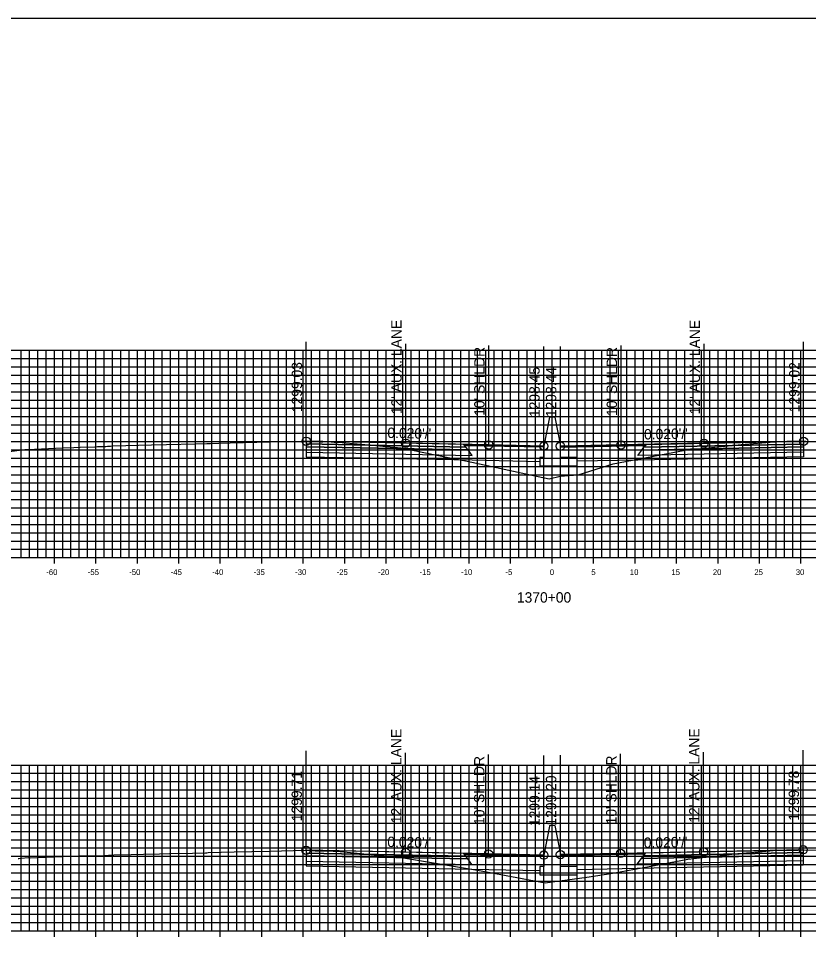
# Model space of a CAD drawing. Extents: x 674939 to 678919, y 750652 to 765176.
# Drawn here: x 678674.2 to 678769.4, y 754481.5 to 754592.6 of the extents above; entities that cross this region are included whole.
import ezdxf

# ---------------------------------------------------------------- set-up
doc = ezdxf.new("R2010")
doc.units = 0
for name, color, linetype in [('Level 10', 7, 'Continuous'), ('Level 17', 7, 'Continuous'), ('Level 18', 7, 'Continuous'), ('Level 19', 7, 'Continuous'), ('Level 20', 7, 'Continuous'), ('Level 22', 7, 'Continuous'), ('Level 23', 7, 'Continuous'), ('Level 4', 7, 'Continuous'), ('Level 8', 7, 'Continuous'), ('Level 9', 7, 'Continuous')]:
    doc.layers.add(name, color=color, linetype=linetype)

msp = doc.modelspace()

# ---------------------------------------------------------------- linework, layer by layer
at = {"layer": 'Level 10'}
for points in [[(678672.84, 754540.31), (678674.3, 754540.51), (678674.32, 754540.51), (678674.97, 754540.57), (678675.3, 754540.6), (678679.51, 754540.79), (678680.88, 754540.84), (678681.64, 754540.87), (678683.39, 754540.92), (678683.72, 754540.93), (678684.73, 754540.96), (678684.92, 754540.97), (678685.28, 754540.99), (678685.5, 754541.01), (678685.59, 754541.01), (678690.23, 754541.15), (678692.04, 754541.2), (678695.53, 754541.27), (678696.9, 754541.3), (678697.19, 754541.31), (678697.35, 754541.32), (678698.37, 754541.36), (678699.74, 754541.39), (678702.93, 754541.46), (678704.52, 754541.5), (678708.59, 754541.57), (678708.67, 754541.57), (678708.89, 754541.58), (678708.92, 754541.58), (678709.13, 754541.58), (678709.46, 754541.57), (678710.62, 754541.51), (678710.9, 754541.51), (678711.04, 754541.53), (678711.91, 754541.49), (678712.24, 754541.48), (678712.66, 754541.47), (678712.74, 754541.47), (678715.5, 754541.22), (678720.32, 754540.79), (678726.01, 754539.63), (678728.28, 754539.17), (678736.86, 754537.32), (678738.16, 754537.06), (678739.49, 754537.36), (678741.67, 754537.55), (678745.88, 754538.87), (678753.92, 754540.4), (678754.55, 754540.52), (678760.57, 754541.11), (678761.31, 754541.18), (678761.81, 754541.22), (678764.8, 754541.47), (678765.57, 754541.49), (678767.42, 754541.53), (678767.93, 754541.53), (678768.57, 754541.56), (678768.76, 754541.57), (678768.85, 754541.57), (678769.02, 754541.58), (678769.11, 754541.59), (678771.75, 754541.55)], [(678674.18, 754491.28), (678674.25, 754491.27), (678674.48, 754491.31), (678675.43, 754491.39), (678675.67, 754491.38), (678677.56, 754491.45), (678681.56, 754491.59), (678683.29, 754491.61), (678684.63, 754491.64), (678685.06, 754491.67), (678685.27, 754491.68), (678685.44, 754491.69), (678685.71, 754491.71), (678687.77, 754491.76), (678689.26, 754491.81), (678691.21, 754491.86), (678692.42, 754491.87), (678695.17, 754491.93), (678696.75, 754491.96), (678696.91, 754491.97), (678697.06, 754491.99), (678698.64, 754492.04), (678700.21, 754492.07), (678704.47, 754492.16), (678707.34, 754492.23), (678708.87, 754492.27), (678708.9, 754492.27), (678708.95, 754492.27), (678709.56, 754492.23), (678709.95, 754492.22), (678710.26, 754492.21), (678712.12, 754492.16), (678712.98, 754492.13), (678713.02, 754492.14), (678720.3, 754491.42), (678720.34, 754491.42), (678720.39, 754491.41), (678729.52, 754489.86), (678732.99, 754489.23), (678737.7, 754488.35), (678742.7, 754489.04), (678745.61, 754489.46), (678749.6, 754490.18), (678754.89, 754491.18), (678760.9, 754491.88), (678761.04, 754491.89), (678764.76, 754492.22), (678764.89, 754492.23), (678765.11, 754492.23), (678765.17, 754492.23), (678766.72, 754492.29), (678766.77, 754492.29), (678768.12, 754492.29), (678768.14, 754492.29), (678768.79, 754492.33), (678768.92, 754492.34), (678768.93, 754492.34), (678779.76, 754492.18)]]:
    msp.add_lwpolyline(points, dxfattribs=at)
at = {"layer": 'Level 17'}
for points in [[(678738.2, 754544.5), (678737.53, 754541)], [(678738.86, 754544.49), (678738.86, 754544.5), (678738.2, 754544.5), (678738.2, 754544.5)], [(678738.86, 754544.49), (678739.53, 754540.99)], [(678737.53, 754541), (678737.53, 754539.61), (678737.03, 754539.61), (678737.03, 754538.61), (678741.53, 754538.61), (678741.53, 754539.61), (678739.53, 754539.61), (678739.53, 754540.99)], [(678738.2, 754495.19), (678737.53, 754491.69)], [(678738.86, 754495.25), (678738.86, 754495.25), (678738.2, 754495.25), (678738.2, 754495.19)], [(678738.86, 754495.25), (678739.53, 754491.75)], [(678737.53, 754491.69), (678737.53, 754490.32), (678737.03, 754490.32), (678737.03, 754489.32), (678741.53, 754489.32), (678741.53, 754490.32), (678739.53, 754490.32), (678739.53, 754491.75)]]:
    msp.add_lwpolyline(points, dxfattribs=at)
at = {"layer": 'Level 18'}
for points in [[(678737.53, 754541), (678730.89, 754541.14), (678720.89, 754541.34), (678708.89, 754541.58)], [(678768.85, 754541.57), (678756.85, 754541.33), (678746.85, 754541.13), (678739.53, 754540.99)], [(678737.53, 754491.69), (678730.87, 754491.83), (678720.87, 754492.03), (678708.87, 754492.27)], [(678768.79, 754492.33), (678756.79, 754492.09), (678746.79, 754491.89), (678739.53, 754491.75)]]:
    msp.add_lwpolyline(points, dxfattribs=at)
for points in [[(678708.89, 754541.58), (678708.89, 754541.25), (678728.14, 754540.86), (678727.89, 754541.2)], [(678768.85, 754541.57), (678768.85, 754541.24), (678749.6, 754540.86), (678749.85, 754541.19)], [(678727.89, 754541.2), (678737.53, 754541), (678737.54, 754540.85), (678728.01, 754541.04)], [(678749.74, 754541.03), (678739.53, 754540.83), (678739.53, 754540.99), (678749.85, 754541.19)], [(678708.87, 754492.27), (678708.87, 754491.94), (678728.12, 754491.55), (678727.87, 754491.89)], [(678727.87, 754491.89), (678737.53, 754491.69), (678737.54, 754491.53), (678727.99, 754491.73)], [(678749.67, 754491.8), (678739.53, 754491.59), (678739.53, 754491.75), (678749.79, 754491.95)], [(678768.79, 754492.33), (678768.79, 754492), (678749.54, 754491.62), (678749.79, 754491.95)]]:
    msp.add_lwpolyline(points, close=True, dxfattribs=at)
at = {"layer": 'Level 19'}
for points in [[(678708.89, 754541.25), (678708.89, 754540.92), (678728.39, 754540.53), (678728.14, 754540.86)], [(678708.89, 754540.92), (678708.89, 754540.26), (678728.89, 754539.86), (678728.39, 754540.53)], [(678768.85, 754540.91), (678768.85, 754540.25), (678748.85, 754539.85), (678749.35, 754540.52)], [(678768.85, 754541.24), (678768.85, 754540.91), (678749.35, 754540.52), (678749.6, 754540.86)], [(678708.87, 754491.94), (678708.87, 754491.61), (678728.37, 754491.22), (678728.12, 754491.55)], [(678708.87, 754491.61), (678708.87, 754490.95), (678728.87, 754490.55), (678728.37, 754491.22)], [(678768.79, 754491.67), (678768.79, 754491.01), (678748.79, 754490.61), (678749.29, 754491.28)], [(678768.79, 754492), (678768.79, 754491.67), (678749.29, 754491.28), (678749.54, 754491.62)]]:
    msp.add_lwpolyline(points, close=True, dxfattribs=at)
for points in [[(678708.89, 754540.26), (678708.89, 754539.72), (678728.89, 754539.32), (678737.03, 754539.15)], [(678768.85, 754540.25), (678768.85, 754539.71), (678748.85, 754539.31), (678741.53, 754539.17)], [(678708.87, 754490.95), (678708.87, 754490.41), (678728.87, 754490.01), (678737.03, 754489.84)], [(678768.79, 754491.01), (678768.79, 754490.47), (678748.79, 754490.07), (678741.53, 754489.93)]]:
    msp.add_lwpolyline(points, dxfattribs=at)
at = {"layer": 'Level 20'}
for p, q in [((678638.53, 754552.55), (678838.53, 754552.55)), ((678638.53, 754551.55), (678838.53, 754551.55)), ((678674.53, 754527.55), (678674.53, 754552.55)), ((678675.53, 754527.55), (678675.53, 754552.55)), ((678676.53, 754527.55), (678676.53, 754552.55)), ((678677.53, 754527.55), (678677.53, 754552.55)), ((678678.53, 754527.55), (678678.53, 754552.55)), ((678679.53, 754527.55), (678679.53, 754552.55)), ((678680.53, 754527.55), (678680.53, 754552.55)), ((678681.53, 754527.55), (678681.53, 754552.55)), ((678682.53, 754527.55), (678682.53, 754552.55)), ((678683.53, 754527.55), (678683.53, 754552.55)), ((678684.53, 754527.55), (678684.53, 754552.55)), ((678685.53, 754527.55), (678685.53, 754552.55)), ((678686.53, 754527.55), (678686.53, 754552.55)), ((678687.53, 754527.55), (678687.53, 754552.55)), ((678688.53, 754527.55), (678688.53, 754552.55)), ((678689.53, 754527.55), (678689.53, 754552.55)), ((678690.53, 754527.55), (678690.53, 754552.55)), ((678691.53, 754527.55), (678691.53, 754552.55)), ((678692.53, 754527.55), (678692.53, 754552.55)), ((678693.53, 754527.55), (678693.53, 754552.55)), ((678694.53, 754527.55), (678694.53, 754552.55)), ((678695.53, 754527.55), (678695.53, 754552.55)), ((678696.53, 754527.55), (678696.53, 754552.55)), ((678697.53, 754527.55), (678697.53, 754552.55)), ((678698.53, 754527.55), (678698.53, 754552.55)), ((678699.53, 754527.55), (678699.53, 754552.55)), ((678700.53, 754527.55), (678700.53, 754552.55)), ((678701.53, 754527.55), (678701.53, 754552.55)), ((678702.53, 754527.55), (678702.53, 754552.55)), ((678703.53, 754527.55), (678703.53, 754552.55)), ((678704.53, 754527.55), (678704.53, 754552.55)), ((678705.53, 754527.55), (678705.53, 754552.55)), ((678706.53, 754527.55), (678706.53, 754552.55)), ((678707.53, 754527.55), (678707.53, 754552.55)), ((678708.53, 754527.55), (678708.53, 754552.55)), ((678709.53, 754527.55), (678709.53, 754552.55)), ((678710.53, 754527.55), (678710.53, 754552.55)), ((678711.53, 754527.55), (678711.53, 754552.55)), ((678712.53, 754527.55), (678712.53, 754552.55)), ((678713.53, 754527.55), (678713.53, 754552.55)), ((678714.53, 754527.55), (678714.53, 754552.55)), ((678715.53, 754527.55), (678715.53, 754552.55)), ((678716.53, 754527.55), (678716.53, 754552.55)), ((678717.53, 754527.55), (678717.53, 754552.55)), ((678718.53, 754527.55), (678718.53, 754552.55)), ((678719.53, 754527.55), (678719.53, 754552.55)), ((678720.53, 754527.55), (678720.53, 754552.55)), ((678721.53, 754527.55), (678721.53, 754552.55)), ((678722.53, 754527.55), (678722.53, 754552.55)), ((678723.53, 754527.55), (678723.53, 754552.55)), ((678724.53, 754527.55), (678724.53, 754552.55)), ((678725.53, 754527.55), (678725.53, 754552.55)), ((678726.53, 754527.55), (678726.53, 754552.55)), ((678727.53, 754527.55), (678727.53, 754552.55)), ((678728.53, 754527.55), (678728.53, 754552.55)), ((678729.53, 754527.55), (678729.53, 754552.55)), ((678730.53, 754527.55), (678730.53, 754552.55)), ((678731.53, 754527.55), (678731.53, 754552.55)), ((678732.53, 754527.55), (678732.53, 754552.55)), ((678733.53, 754527.55), (678733.53, 754552.55)), ((678734.53, 754527.55), (678734.53, 754552.55)), ((678735.53, 754527.55), (678735.53, 754552.55)), ((678736.53, 754527.55), (678736.53, 754552.55)), ((678737.53, 754527.55), (678737.53, 754552.55)), ((678738.53, 754527.55), (678738.53, 754552.55)), ((678739.53, 754527.55), (678739.53, 754552.55)), ((678740.53, 754527.55), (678740.53, 754552.55)), ((678741.53, 754527.55), (678741.53, 754552.55)), ((678742.53, 754527.55), (678742.53, 754552.55)), ((678743.53, 754527.55), (678743.53, 754552.55)), ((678744.53, 754527.55), (678744.53, 754552.55)), ((678745.53, 754527.55), (678745.53, 754552.55)), ((678746.53, 754527.55), (678746.53, 754552.55)), ((678747.53, 754527.55), (678747.53, 754552.55)), ((678748.53, 754527.55), (678748.53, 754552.55)), ((678749.53, 754527.55), (678749.53, 754552.55)), ((678750.53, 754527.55), (678750.53, 754552.55)), ((678751.53, 754527.55), (678751.53, 754552.55)), ((678752.53, 754527.55), (678752.53, 754552.55)), ((678753.53, 754527.55), (678753.53, 754552.55)), ((678754.53, 754527.55), (678754.53, 754552.55)), ((678755.53, 754527.55), (678755.53, 754552.55)), ((678756.53, 754527.55), (678756.53, 754552.55)), ((678757.53, 754527.55), (678757.53, 754552.55)), ((678758.53, 754527.55), (678758.53, 754552.55)), ((678759.53, 754527.55), (678759.53, 754552.55)), ((678760.53, 754527.55), (678760.53, 754552.55)), ((678761.53, 754527.55), (678761.53, 754552.55)), ((678762.53, 754527.55), (678762.53, 754552.55)), ((678763.53, 754527.55), (678763.53, 754552.55)), ((678764.53, 754527.55), (678764.53, 754552.55)), ((678765.53, 754527.55), (678765.53, 754552.55)), ((678766.53, 754527.55), (678766.53, 754552.55)), ((678767.53, 754527.55), (678767.53, 754552.55)), ((678768.53, 754527.55), (678768.53, 754552.55)), ((678638.53, 754550.55), (678838.53, 754550.55)), ((678638.53, 754549.55), (678838.53, 754549.55)), ((678638.53, 754548.55), (678838.53, 754548.55)), ((678638.53, 754547.55), (678838.53, 754547.55)), ((678638.53, 754546.55), (678838.53, 754546.55)), ((678638.53, 754545.55), (678838.53, 754545.55)), ((678638.53, 754544.55), (678838.53, 754544.55)), ((678638.53, 754543.55), (678838.53, 754543.55)), ((678638.53, 754542.55), (678838.53, 754542.55)), ((678638.53, 754541.55), (678838.53, 754541.55)), ((678638.53, 754540.55), (678838.53, 754540.55)), ((678638.53, 754539.55), (678838.53, 754539.55)), ((678638.53, 754538.55), (678838.53, 754538.55)), ((678638.53, 754537.55), (678838.53, 754537.55)), ((678638.53, 754536.55), (678838.53, 754536.55)), ((678638.53, 754535.55), (678838.53, 754535.55)), ((678638.53, 754534.55), (678838.53, 754534.55)), ((678638.53, 754533.55), (678838.53, 754533.55)), ((678638.53, 754532.55), (678838.53, 754532.55)), ((678638.53, 754531.55), (678838.53, 754531.55)), ((678638.53, 754530.55), (678838.53, 754530.55)), ((678638.53, 754529.55), (678838.53, 754529.55)), ((678638.53, 754528.55), (678838.53, 754528.55)), ((678638.53, 754527.55), (678838.53, 754527.55)), ((678638.53, 754502.55), (678838.53, 754502.55)), ((678674.53, 754482.55), (678674.53, 754502.55)), ((678675.53, 754482.55), (678675.53, 754502.55)), ((678676.53, 754482.55), (678676.53, 754502.55)), ((678677.53, 754482.55), (678677.53, 754502.55)), ((678678.53, 754482.55), (678678.53, 754502.55)), ((678679.53, 754482.55), (678679.53, 754502.55)), ((678680.53, 754482.55), (678680.53, 754502.55)), ((678681.53, 754482.55), (678681.53, 754502.55)), ((678682.53, 754482.55), (678682.53, 754502.55)), ((678683.53, 754482.55), (678683.53, 754502.55)), ((678684.53, 754482.55), (678684.53, 754502.55)), ((678685.53, 754482.55), (678685.53, 754502.55)), ((678686.53, 754482.55), (678686.53, 754502.55)), ((678687.53, 754482.55), (678687.53, 754502.55)), ((678688.53, 754482.55), (678688.53, 754502.55)), ((678689.53, 754482.55), (678689.53, 754502.55)), ((678690.53, 754482.55), (678690.53, 754502.55)), ((678691.53, 754482.55), (678691.53, 754502.55)), ((678692.53, 754482.55), (678692.53, 754502.55)), ((678693.53, 754482.55), (678693.53, 754502.55)), ((678694.53, 754482.55), (678694.53, 754502.55)), ((678695.53, 754482.55), (678695.53, 754502.55)), ((678696.53, 754482.55), (678696.53, 754502.55)), ((678697.53, 754482.55), (678697.53, 754502.55)), ((678698.53, 754482.55), (678698.53, 754502.55)), ((678699.53, 754482.55), (678699.53, 754502.55)), ((678700.53, 754482.55), (678700.53, 754502.55)), ((678701.53, 754482.55), (678701.53, 754502.55)), ((678702.53, 754482.55), (678702.53, 754502.55)), ((678703.53, 754482.55), (678703.53, 754502.55)), ((678704.53, 754482.55), (678704.53, 754502.55)), ((678705.53, 754482.55), (678705.53, 754502.55)), ((678706.53, 754482.55), (678706.53, 754502.55)), ((678707.53, 754482.55), (678707.53, 754502.55)), ((678708.53, 754482.55), (678708.53, 754502.55)), ((678709.53, 754482.55), (678709.53, 754502.55)), ((678710.53, 754482.55), (678710.53, 754502.55)), ((678711.53, 754482.55), (678711.53, 754502.55)), ((678712.53, 754482.55), (678712.53, 754502.55)), ((678713.53, 754482.55), (678713.53, 754502.55)), ((678714.53, 754482.55), (678714.53, 754502.55)), ((678715.53, 754482.55), (678715.53, 754502.55)), ((678716.53, 754482.55), (678716.53, 754502.55)), ((678717.53, 754482.55), (678717.53, 754502.55)), ((678718.53, 754482.55), (678718.53, 754502.55)), ((678719.53, 754482.55), (678719.53, 754502.55)), ((678720.53, 754482.55), (678720.53, 754502.55)), ((678721.53, 754482.55), (678721.53, 754502.55)), ((678722.53, 754482.55), (678722.53, 754502.55)), ((678723.53, 754482.55), (678723.53, 754502.55)), ((678724.53, 754482.55), (678724.53, 754502.55)), ((678725.53, 754482.55), (678725.53, 754502.55)), ((678726.53, 754482.55), (678726.53, 754502.55)), ((678727.53, 754482.55), (678727.53, 754502.55)), ((678728.53, 754482.55), (678728.53, 754502.55)), ((678729.53, 754482.55), (678729.53, 754502.55)), ((678730.53, 754482.55), (678730.53, 754502.55)), ((678731.53, 754482.55), (678731.53, 754502.55)), ((678732.53, 754482.55), (678732.53, 754502.55)), ((678733.53, 754482.55), (678733.53, 754502.55)), ((678734.53, 754482.55), (678734.53, 754502.55)), ((678735.53, 754482.55), (678735.53, 754502.55)), ((678736.53, 754482.55), (678736.53, 754502.55)), ((678737.53, 754482.55), (678737.53, 754502.55)), ((678738.53, 754482.55), (678738.53, 754502.55)), ((678739.53, 754482.55), (678739.53, 754502.55)), ((678740.53, 754482.55), (678740.53, 754502.55)), ((678741.53, 754482.55), (678741.53, 754502.55)), ((678742.53, 754482.55), (678742.53, 754502.55)), ((678743.53, 754482.55), (678743.53, 754502.55)), ((678744.53, 754482.55), (678744.53, 754502.55)), ((678745.53, 754482.55), (678745.53, 754502.55)), ((678746.53, 754482.55), (678746.53, 754502.55)), ((678747.53, 754482.55), (678747.53, 754502.55)), ((678748.53, 754482.55), (678748.53, 754502.55)), ((678749.53, 754482.55), (678749.53, 754502.55)), ((678750.53, 754482.55), (678750.53, 754502.55)), ((678751.53, 754482.55), (678751.53, 754502.55)), ((678752.53, 754482.55), (678752.53, 754502.55)), ((678753.53, 754482.55), (678753.53, 754502.55)), ((678754.53, 754482.55), (678754.53, 754502.55)), ((678755.53, 754482.55), (678755.53, 754502.55)), ((678756.53, 754482.55), (678756.53, 754502.55)), ((678757.53, 754482.55), (678757.53, 754502.55)), ((678758.53, 754482.55), (678758.53, 754502.55)), ((678759.53, 754482.55), (678759.53, 754502.55)), ((678760.53, 754482.55), (678760.53, 754502.55)), ((678761.53, 754482.55), (678761.53, 754502.55)), ((678762.53, 754482.55), (678762.53, 754502.55)), ((678763.53, 754482.55), (678763.53, 754502.55)), ((678764.53, 754482.55), (678764.53, 754502.55)), ((678765.53, 754482.55), (678765.53, 754502.55)), ((678766.53, 754482.55), (678766.53, 754502.55)), ((678767.53, 754482.55), (678767.53, 754502.55)), ((678768.53, 754482.55), (678768.53, 754502.55)), ((678638.53, 754501.55), (678838.53, 754501.55)), ((678638.53, 754500.55), (678838.53, 754500.55)), ((678638.53, 754499.55), (678838.53, 754499.55)), ((678638.53, 754498.55), (678838.53, 754498.55)), ((678638.53, 754497.55), (678838.53, 754497.55)), ((678638.53, 754496.55), (678838.53, 754496.55)), ((678638.53, 754495.55), (678838.53, 754495.55)), ((678638.53, 754494.55), (678838.53, 754494.55)), ((678638.53, 754493.55), (678838.53, 754493.55)), ((678638.53, 754492.55), (678838.53, 754492.55)), ((678638.53, 754491.55), (678838.53, 754491.55)), ((678638.53, 754490.55), (678838.53, 754490.55)), ((678638.53, 754489.55), (678838.53, 754489.55)), ((678638.53, 754488.55), (678838.53, 754488.55)), ((678638.53, 754487.55), (678838.53, 754487.55)), ((678638.53, 754486.55), (678838.53, 754486.55)), ((678638.53, 754485.55), (678838.53, 754485.55)), ((678638.53, 754484.55), (678838.53, 754484.55)), ((678638.53, 754483.55), (678838.53, 754483.55)), ((678638.53, 754482.55), (678838.53, 754482.55))]:
    msp.add_line(p, q, dxfattribs=at)
at = {"layer": 'Level 23'}
for p, q in [((678708.89, 754541.58), (678708.89, 754553.58)), ((678720.89, 754541.34), (678720.89, 754553.34)), ((678730.89, 754541.14), (678730.89, 754553.14)), ((678737.53, 754541), (678737.53, 754553)), ((678739.53, 754540.99), (678739.53, 754552.99)), ((678746.85, 754541.13), (678746.85, 754553.13)), ((678756.85, 754541.33), (678756.85, 754553.33)), ((678768.85, 754541.57), (678768.85, 754553.57)), ((678708.87, 754492.27), (678708.87, 754504.27)), ((678720.87, 754492.03), (678720.87, 754504.03)), ((678730.87, 754491.83), (678730.87, 754503.83)), ((678746.79, 754491.89), (678746.79, 754503.89)), ((678756.79, 754492.09), (678756.79, 754504.09)), ((678768.79, 754492.33), (678768.79, 754504.33)), ((678737.53, 754491.69), (678737.53, 754503.69)), ((678739.53, 754491.75), (678739.53, 754503.75))]:
    msp.add_line(p, q, dxfattribs=at)
at = {"layer": 'Level 4'}
msp.add_lwpolyline([(678578.53, 754372.55), (678918.53, 754372.55), (678918.53, 754592.55), (678578.53, 754592.55)], close=True, dxfattribs=at)
for centre in [(678708.89, 754541.58), (678720.89, 754541.34), (678730.89, 754541.14), (678746.85, 754541.13), (678756.85, 754541.33), (678768.85, 754541.57), (678737.53, 754541), (678739.53, 754540.99), (678708.87, 754492.27), (678768.79, 754492.33), (678720.87, 754492.03), (678730.87, 754491.83), (678737.53, 754491.69), (678739.53, 754491.75), (678746.79, 754491.89), (678756.79, 754492.09)]:
    msp.add_circle(centre, 0.5, dxfattribs=at)
at = {"layer": 'Level 8'}
for p, q in [((678678.53, 754526.85), (678678.53, 754528.25)), ((678683.53, 754526.85), (678683.53, 754528.25)), ((678688.53, 754526.85), (678688.53, 754528.25)), ((678693.53, 754526.85), (678693.53, 754528.25)), ((678698.53, 754526.85), (678698.53, 754528.25)), ((678703.53, 754526.85), (678703.53, 754528.25)), ((678708.53, 754526.85), (678708.53, 754528.25)), ((678713.53, 754526.85), (678713.53, 754528.25)), ((678718.53, 754526.85), (678718.53, 754528.25)), ((678723.53, 754526.85), (678723.53, 754528.25)), ((678728.53, 754526.85), (678728.53, 754528.25)), ((678733.53, 754526.85), (678733.53, 754528.25)), ((678738.53, 754526.85), (678738.53, 754528.25)), ((678743.53, 754526.85), (678743.53, 754528.25)), ((678748.53, 754526.85), (678748.53, 754528.25)), ((678753.53, 754526.85), (678753.53, 754528.25)), ((678758.53, 754526.85), (678758.53, 754528.25)), ((678763.53, 754526.85), (678763.53, 754528.25)), ((678768.53, 754526.85), (678768.53, 754528.25)), ((678638.53, 754527.55), (678838.53, 754527.55)), ((678678.53, 754481.85), (678678.53, 754483.25)), ((678683.53, 754481.85), (678683.53, 754483.25)), ((678688.53, 754481.85), (678688.53, 754483.25)), ((678693.53, 754481.85), (678693.53, 754483.25)), ((678698.53, 754481.85), (678698.53, 754483.25)), ((678703.53, 754481.85), (678703.53, 754483.25)), ((678708.53, 754481.85), (678708.53, 754483.25)), ((678713.53, 754481.85), (678713.53, 754483.25)), ((678718.53, 754481.85), (678718.53, 754483.25)), ((678723.53, 754481.85), (678723.53, 754483.25)), ((678728.53, 754481.85), (678728.53, 754483.25)), ((678733.53, 754481.85), (678733.53, 754483.25)), ((678738.53, 754481.85), (678738.53, 754483.25)), ((678743.53, 754481.85), (678743.53, 754483.25)), ((678748.53, 754481.85), (678748.53, 754483.25)), ((678753.53, 754481.85), (678753.53, 754483.25)), ((678758.53, 754481.85), (678758.53, 754483.25)), ((678763.53, 754481.85), (678763.53, 754483.25)), ((678768.53, 754481.85), (678768.53, 754483.25)), ((678638.53, 754482.55), (678838.53, 754482.55))]:
    msp.add_line(p, q, dxfattribs=at)

# ---------------------------------------------------------------- texts
at = {"layer": 'Level 22'}
for rotation, p in [(358.8542, (678718.66, 754541.98)), (1.1458, (678749.62, 754541.79)), (358.8542, (678718.65, 754492.67)), (1.1458, (678749.59, 754492.55))]:
    msp.add_text("0.020'/'", height=1.25, rotation=rotation, dxfattribs=at).set_placement(p)
at = {"layer": 'Level 23'}
for s, p in [("12' AUX. LANE", (678720.39, 754544.84)), ("12' AUX. LANE", (678756.35, 754544.83)), ("10' SHLDR", (678730.39, 754544.64)), ("10' SHLDR", (678746.35, 754544.63)), ('1299.03', (678708.39, 754545.08)), ('1298.45', (678737.03, 754544.5)), ('1298.44', (678739.03, 754544.49)), ('1299.02', (678768.35, 754545.07)), ("12' AUX. LANE", (678720.37, 754495.53)), ("12' AUX. LANE", (678756.29, 754495.59)), ("10' SHLDR", (678730.37, 754495.33)), ("10' SHLDR", (678746.29, 754495.39)), ('1299.71', (678708.37, 754495.77)), ('1299.78', (678768.29, 754495.83)), ('1299.14', (678737.03, 754495.19)), ('1299.20', (678739.03, 754495.25))]:
    msp.add_text(s, height=1.25, rotation=90, dxfattribs=at).set_placement(p)
at = {"layer": 'Level 9'}
for s, height, p in [('-60', 0.7, (678677.55, 754525.45)), ('-55', 0.7, (678682.55, 754525.45)), ('-50', 0.7, (678687.55, 754525.45)), ('-45', 0.7, (678692.55, 754525.45)), ('-40', 0.7, (678697.55, 754525.45)), ('-35', 0.7, (678702.55, 754525.45)), ('-30', 0.7, (678707.55, 754525.45)), ('-25', 0.7, (678712.55, 754525.45)), ('-20', 0.7, (678717.55, 754525.45)), ('-15', 0.7, (678722.55, 754525.45)), ('-10', 0.7, (678727.55, 754525.45)), ('-5', 0.7, (678732.9, 754525.45)), ('0', 0.7, (678738.25, 754525.45)), ('5', 0.7, (678743.25, 754525.45)), ('10', 0.7, (678747.9, 754525.45)), ('15', 0.7, (678752.9, 754525.45)), ('20', 0.7, (678757.9, 754525.45)), ('25', 0.7, (678762.9, 754525.45)), ('30', 0.7, (678767.9, 754525.45)), ('1370+00', 1.25, (678734.28, 754522.13))]:
    msp.add_text(s, height=height, dxfattribs=at).set_placement(p)

doc.saveas('drawing.dxf')
